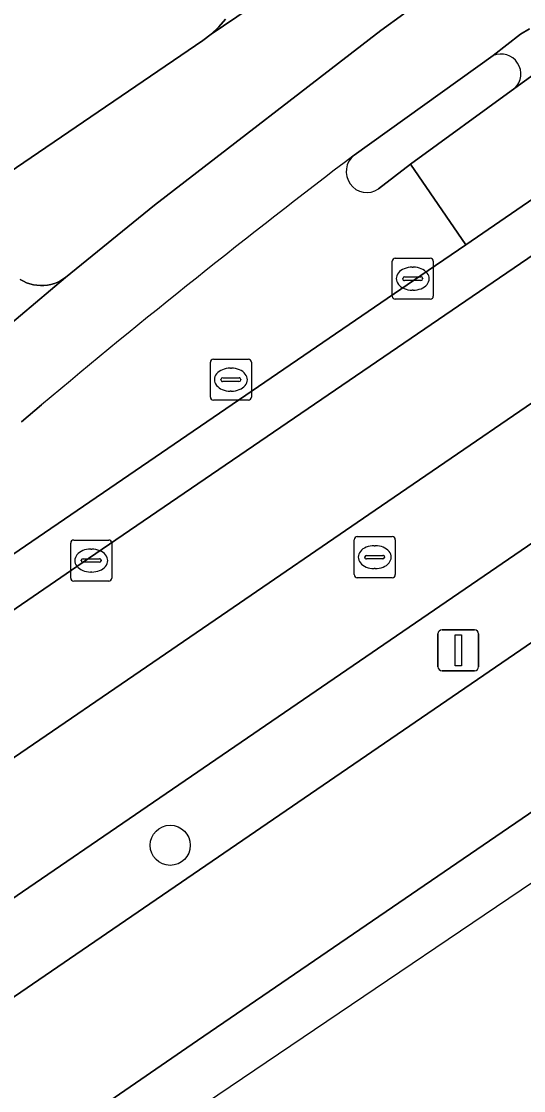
# Model space of a CAD drawing. Extents: x 157445 to 158888, y 383061 to 384688.
# Drawn here: x 158160 to 158172.24, y 383344.05 to 383370.12 of the extents above; entities that cross this region are included whole.
import ezdxf

# ---------------------------------------------------------------- set-up
doc = ezdxf.new("R2010")
doc.units = 0
for name, color, linetype in [('IMGEO_Berm_groen', 7, 'Continuous'), ('IMGEO_Boom', 7, 'Continuous'), ('IMGEO_Erf', 7, 'Continuous'), ('IMGEO_Fietspad_gesloten', 7, 'Continuous'), ('IMGEO_Groenvoorziening', 7, 'Continuous'), ('IMGEO_Haag', 7, 'Continuous'), ('IMGEO_Kolk', 7, 'Continuous'), ('IMGEO_Lichtmast', 7, 'Continuous'), ('IMGEO_OVBaan_gesloten', 7, 'Continuous'), ('IMGEO_Parkeervlak_open', 7, 'Continuous'), ('IMGEO_Rijbaan_lokaal_open', 7, 'Continuous'), ('IMGEO_Rijbaan_regionaal_gesloten', 7, 'Continuous'), ('IMGEO_Rioolput', 7, 'Continuous'), ('IMGEO_Verkeerseiland_open', 7, 'Continuous'), ('IMGEO_Voetpad_open', 7, 'Continuous')]:
    doc.layers.add(name, color=color, linetype=linetype)

msp = doc.modelspace()

# ---------------------------------------------------------------- linework, layer by layer
at = {"layer": 'IMGEO_Berm_groen'}
msp.add_lwpolyline([(158221.925, 383388.892), (158288.761, 383434.651), (158292.434, 383437.186), (158297.742, 383440.818), (158298.869, 383441.589), (158297.72, 383443.271), (158292.199, 383439.39), (158253.351, 383412.794), (158220.288, 383390.177), (158147.587, 383340.38), (158131.044, 383329.063), (158130.63, 383328.78), (158121.696, 383323.264), (158114.538, 383319.21), (158116.355, 383316.875), (158118.236, 383318.161), (158122.571, 383321.116), (158122.69, 383320.962), (158147.648, 383338.001)], close=True, dxfattribs=at)
at = {"layer": 'IMGEO_Boom'}
msp.add_circle((158163.629, 383350.03), 0.489, dxfattribs=at)
at = {"layer": 'IMGEO_Erf'}
msp.add_lwpolyline([(158091.649, 383319.824), (158139.528, 383352.671), (158164.424, 383369.653), (158164.625, 383369.809), (158164.811, 383369.983), (158164.98, 383370.173)], dxfattribs=at)
at = {"layer": 'IMGEO_Fietspad_gesloten'}
for points in [[(158264.364, 383433.502), (158243.266, 383419.033), (158240.107, 383416.893), (158231.018, 383410.676), (158222.662, 383405.033), (158216.122, 383400.492), (158211.209, 383397.104), (158189.236, 383382.055), (158186.221, 383380.023), (158186.115, 383379.952), (158185.306, 383379.446), (158177.375, 383375.018), (158176.619, 383374.65), (158176.474, 383374.585), (158172.535, 383372.428), (158169.599, 383370.501), (158169.322, 383370.3), (158168.758, 383369.891), (158163.249, 383365.637), (158161.075, 383363.872), (158159.242, 383362.325), (158158.671, 383361.835)], [(158168.113, 383366.855), (158171.5, 383369.284), (158172.167, 383369.806), (158172.384, 383369.934)], [(158160.004, 383360.352), (158160.496, 383360.768)]]:
    msp.add_lwpolyline(points, dxfattribs=at)
msp.add_arc((158285.951, 383211.588), 194.92, 127.19633, 130.06272, dxfattribs=at)
at = {"layer": 'IMGEO_Groenvoorziening'}
for points in [[(158267.42, 383430.778), (158253.835, 383421.451), (158233.587, 383407.607), (158220.735, 383398.828), (158218.073, 383397), (158207.964, 383390.082), (158175.757, 383368.034), (158174.147, 383366.948), (158170.828, 383364.667), (158169.555, 383363.8), (158154.269, 383353.34), (158144.169, 383346.438), (158136.533, 383341.212)], [(158097.631, 383314.81), (158104.807, 383319.769), (158115.926, 383327.372), (158122.206, 383331.037), (158124.828, 383332.496), (158130.229, 383335.664), (158132.829, 383337.348), (158135.426, 383339.03), (158135.445, 383339.043), (158145.556, 383345.975), (158161.638, 383357.025), (158178.512, 383368.554), (158196.488, 383380.88), (158218.524, 383395.939), (158231.113, 383404.563), (158248.84, 383416.701)]]:
    msp.add_lwpolyline(points, dxfattribs=at)
at = {"layer": 'IMGEO_Haag'}
for points in [[(158097.631, 383314.81), (158104.807, 383319.769), (158115.926, 383327.372), (158122.206, 383331.037), (158124.828, 383332.496), (158130.229, 383335.664), (158132.829, 383337.348), (158135.426, 383339.03), (158135.445, 383339.043), (158145.556, 383345.975), (158161.638, 383357.025), (158178.512, 383368.554), (158196.488, 383380.88), (158218.524, 383395.939), (158231.113, 383404.563), (158248.84, 383416.701), (158278.53, 383437.014)], [(158267.42, 383430.778), (158253.835, 383421.451), (158233.587, 383407.607), (158220.735, 383398.828), (158218.073, 383397), (158207.964, 383390.082), (158175.757, 383368.034), (158174.147, 383366.948), (158170.828, 383364.667), (158169.555, 383363.8), (158154.269, 383353.34), (158144.169, 383346.438), (158136.533, 383341.212)]]:
    msp.add_lwpolyline(points, dxfattribs=at)
at = {"layer": 'IMGEO_Kolk'}
for p, q in [((158169.037, 383363.418), (158169.037, 383364.27)), ((158169.112, 383364.344), (158169.964, 383364.344)), ((158170.038, 383364.27), (158170.038, 383363.418)), ((158169.525, 383364.124), (158169.55, 383364.124)), ((158169.296, 383363.838), (158169.296, 383363.85)), ((158169.734, 383363.801), (158169.336, 383363.801)), ((158169.339, 383363.887), (158169.737, 383363.887)), ((158169.78, 383363.85), (158169.78, 383363.838)), ((158169.548, 383363.564), (158169.523, 383363.564)), ((158169.964, 383363.344), (158169.112, 383363.344)), ((158161.28, 383357.472), (158162.132, 383357.472)), ((158161.205, 383356.546), (158161.205, 383357.398)), ((158161.693, 383357.252), (158161.718, 383357.252)), ((158162.206, 383357.398), (158162.206, 383356.546)), ((158161.464, 383356.966), (158161.464, 383356.978)), ((158161.507, 383357.015), (158161.905, 383357.015)), ((158161.948, 383356.978), (158161.948, 383356.966)), ((158161.902, 383356.929), (158161.504, 383356.929)), ((158161.716, 383356.692), (158161.691, 383356.692)), ((158162.132, 383356.472), (158161.28, 383356.472))]:
    msp.add_line(p, q, dxfattribs=at)
for points in [[(158169.037, 383363.418), (158169.037, 383364.27)], [(158169.112, 383364.344), (158169.964, 383364.344)], [(158170.038, 383364.27), (158170.038, 383363.418)], [(158169.964, 383363.344), (158169.112, 383363.344)], [(158161.28, 383357.472), (158162.132, 383357.472)], [(158161.205, 383356.546), (158161.205, 383357.398)], [(158162.206, 383357.398), (158162.206, 383356.546)], [(158162.132, 383356.472), (158161.28, 383356.472)]]:
    msp.add_lwpolyline(points, dxfattribs=at)
for centre, radius, start, end in [((158169.114, 383364.268), 0.0765, 91.552, 178.448), ((158169.114, 383364.268), 0.0765, 91.552, 178.448), ((158169.962, 383364.268), 0.0765, 1.552, 88.448), ((158169.962, 383364.268), 0.0765, 1.552, 88.448), ((158169.336, 383363.847), 0.0403, 85.8775, 175.7526), ((158169.333, 383363.837), 0.0366, 178.938, 274.7102), ((158169.737, 383363.844), 0.043, 264.8664, 352.4533), ((158169.741, 383363.849), 0.0386, 1.7309, 96.639), ((158169.114, 383363.42), 0.0765, 181.552, 268.448), ((158169.114, 383363.42), 0.0765, 181.552, 268.448), ((158169.962, 383363.42), 0.0765, 271.552, 358.448), ((158169.962, 383363.42), 0.0765, 271.552, 358.448), ((158161.282, 383357.396), 0.0765, 91.552, 178.448), ((158161.282, 383357.396), 0.0765, 91.552, 178.448), ((158162.13, 383357.396), 0.0765, 1.552, 88.448), ((158162.13, 383357.396), 0.0765, 1.552, 88.448), ((158161.504, 383356.975), 0.0403, 85.8775, 175.7526), ((158161.501, 383356.965), 0.0366, 178.938, 274.7102), ((158161.905, 383356.972), 0.043, 264.8664, 352.4533), ((158161.909, 383356.977), 0.0386, 1.7309, 96.639), ((158161.282, 383356.548), 0.0765, 181.552, 268.448), ((158161.282, 383356.548), 0.0765, 181.552, 268.448), ((158162.13, 383356.548), 0.0765, 271.552, 358.448), ((158162.13, 383356.548), 0.0765, 271.552, 358.448)]:
    msp.add_arc(centre, radius, start, end, dxfattribs=at)
for centre, major_axis, ratio, start_param, end_param in [((158169.524, 383363.844), (-0.387, 0.002), 0.722429, 4.712389, 7.853982), ((158169.549, 383363.844), (-0.39, 0.002), 0.717154, 1.570796, 4.712389), ((158161.692, 383356.972), (-0.387, 0.002), 0.722429, 4.712389, 7.853982), ((158161.717, 383356.972), (-0.39, 0.002), 0.717154, 1.570796, 4.712389)]:
    msp.add_ellipse(centre, major_axis=major_axis, ratio=ratio, start_param=start_param, end_param=end_param, dxfattribs=at)
at = {"layer": 'IMGEO_Lichtmast'}
for p, q in [((158170.153, 383354.384), (158170.153, 383355.184)), ((158170.153, 383355.184), (158170.153, 383354.384)), ((158170.253, 383355.284), (158171.043, 383355.284)), ((158171.043, 383355.284), (158170.253, 383355.284)), ((158171.143, 383355.184), (158171.143, 383354.384)), ((158171.143, 383354.384), (158171.143, 383355.184)), ((158171.043, 383354.284), (158170.253, 383354.284)), ((158170.253, 383354.284), (158171.043, 383354.284))]:
    msp.add_line(p, q, dxfattribs=at)
msp.add_lwpolyline([(158170.573, 383355.159), (158170.723, 383355.159), (158170.723, 383354.409), (158170.573, 383354.409), (158170.573, 383355.159)], dxfattribs=at)
for centre, start, end in [((158170.253, 383355.184), 90, 180), ((158170.253, 383355.184), 90, 180), ((158171.043, 383355.184), 0, 90), ((158171.043, 383355.184), 360, 90), ((158170.253, 383354.384), 180, 270), ((158170.253, 383354.384), 180, 270), ((158171.043, 383354.384), 270, 0), ((158171.043, 383354.384), 270, 0)]:
    msp.add_arc(centre, 0.1, start, end, dxfattribs=at)
at = {"layer": 'IMGEO_OVBaan_gesloten'}
msp.add_lwpolyline([(158105.383, 383303.781), (158135.353, 383324.049), (158142.057, 383328.583), (158290.829, 383429.195), (158320.176, 383449.816), (158338.196, 383462.478), (158337.159, 383463.965), (158306.253, 383442.35), (158269.724, 383417.452), (158230.256, 383390.412), (158196.708, 383367.445), (158164.294, 383345.275), (158134.65, 383324.869), (158121.592, 383315.968), (158104.891, 383304.477)], close=True, dxfattribs=at)
msp.add_lwpolyline([(158288.761, 383434.651), (158221.925, 383388.892), (158147.648, 383338.001), (158122.69, 383320.962), (158122.571, 383321.116), (158118.236, 383318.161), (158116.355, 383316.875), (158107.899, 383311.095), (158102.711, 383307.543), (158104.822, 383304.574), (158104.891, 383304.477), (158121.592, 383315.968), (158134.65, 383324.869), (158164.294, 383345.275), (158196.708, 383367.445), (158230.256, 383390.412), (158269.724, 383417.452)], dxfattribs=at)
at = {"layer": 'IMGEO_Parkeervlak_open'}
msp.add_lwpolyline([(158159.242, 383362.325), (158161.075, 383363.872), (158161.038, 383363.846), (158160.965, 383363.8), (158160.888, 383363.761), (158160.808, 383363.73), (158160.725, 383363.705), (158160.64, 383363.688), (158160.554, 383363.679), (158160.468, 383363.677), (158160.382, 383363.683), (158160.297, 383363.697), (158160.213, 383363.719), (158160.132, 383363.747), (158160.053, 383363.783), (158159.978, 383363.826)], dxfattribs=at)
at = {"layer": 'IMGEO_Rijbaan_lokaal_open'}
for points in [[(158172.024, 383368.486), (158172.731, 383369), (158174.147, 383366.948), (158175.757, 383368.034), (158207.964, 383390.082), (158218.073, 383397), (158220.735, 383398.828), (158233.587, 383407.607)], [(158172.384, 383369.934), (158172.167, 383369.806), (158171.5, 383369.284)], [(158154.269, 383353.34), (158169.555, 383363.8), (158170.828, 383364.667), (158169.482, 383366.639), (158168.705, 383366.032)], [(158160.496, 383360.768), (158160.004, 383360.352)]]:
    msp.add_lwpolyline(points, dxfattribs=at)
msp.add_lwpolyline([(158174.147, 383366.948), (158172.731, 383369), (158172.024, 383368.486), (158169.482, 383366.639), (158170.828, 383364.667)], close=True, dxfattribs=at)
for centre, radius, start, end in [((158171.688, 383368.836), 0.485, 313.7861, 112.795), ((158285.951, 383211.588), 194.92, 127.19633, 130.06272), ((158168.423, 383366.453), 0.507, 127.6383, 303.8181)]:
    msp.add_arc(centre, radius, start, end, dxfattribs=at)
at = {"layer": 'IMGEO_Rijbaan_regionaal_gesloten'}
for points in [[(158147.587, 383340.38), (158220.288, 383390.177), (158253.351, 383412.794), (158292.199, 383439.39)], [(158278.53, 383437.014), (158248.84, 383416.701), (158231.113, 383404.563), (158218.524, 383395.939), (158196.488, 383380.88), (158178.512, 383368.554), (158161.638, 383357.025), (158145.556, 383345.975), (158135.445, 383339.043)], [(158138.48, 383337.556), (158158.157, 383351.03), (158164.879, 383355.633), (158168.626, 383358.198), (158174.157, 383361.985), (158187.898, 383371.394), (158211.135, 383387.305), (158217.716, 383391.811), (158240.844, 383407.647), (158257.282, 383418.872)], [(158257.282, 383418.872), (158240.844, 383407.647), (158217.716, 383391.811), (158211.135, 383387.305), (158187.898, 383371.394), (158174.157, 383361.985), (158168.626, 383358.198), (158164.879, 383355.633), (158158.157, 383351.03), (158138.48, 383337.556)]]:
    msp.add_lwpolyline(points, dxfattribs=at)
at = {"layer": 'IMGEO_Rioolput'}
for p, q in [((158164.607, 383360.956), (158164.607, 383361.808)), ((158164.682, 383361.882), (158165.534, 383361.882)), ((158165.095, 383361.662), (158165.12, 383361.662)), ((158165.608, 383361.808), (158165.608, 383360.956)), ((158164.866, 383361.376), (158164.866, 383361.388)), ((158164.909, 383361.425), (158165.307, 383361.425)), ((158165.35, 383361.388), (158165.35, 383361.376)), ((158165.304, 383361.339), (158164.906, 383361.339)), ((158165.534, 383360.882), (158164.682, 383360.882)), ((158165.118, 383361.102), (158165.093, 383361.102)), ((158168.111, 383356.629), (158168.111, 383357.481)), ((158168.186, 383357.555), (158169.038, 383357.555)), ((158169.112, 383357.481), (158169.112, 383356.629)), ((158168.599, 383357.335), (158168.624, 383357.335)), ((158168.37, 383357.049), (158168.37, 383357.061)), ((158168.808, 383357.012), (158168.41, 383357.012)), ((158168.413, 383357.098), (158168.811, 383357.098)), ((158168.854, 383357.061), (158168.854, 383357.049)), ((158168.622, 383356.775), (158168.597, 383356.775)), ((158169.038, 383356.555), (158168.186, 383356.555))]:
    msp.add_line(p, q, dxfattribs=at)
for points in [[(158164.607, 383360.956), (158164.607, 383361.808)], [(158164.682, 383361.882), (158165.534, 383361.882)], [(158165.608, 383361.808), (158165.608, 383360.956)], [(158165.534, 383360.882), (158164.682, 383360.882)], [(158168.111, 383356.629), (158168.111, 383357.481)], [(158168.186, 383357.555), (158169.038, 383357.555)], [(158169.112, 383357.481), (158169.112, 383356.629)], [(158169.038, 383356.555), (158168.186, 383356.555)]]:
    msp.add_lwpolyline(points, dxfattribs=at)
for centre, radius, start, end in [((158164.684, 383361.806), 0.0765, 91.552, 178.448), ((158164.684, 383361.806), 0.0765, 91.552, 178.448), ((158165.532, 383361.806), 0.0765, 1.552, 88.448), ((158165.532, 383361.806), 0.0765, 1.552, 88.448), ((158164.906, 383361.385), 0.0403, 85.8775, 175.7526), ((158165.311, 383361.387), 0.0386, 1.7309, 96.639), ((158164.903, 383361.375), 0.0366, 178.938, 274.7102), ((158165.307, 383361.382), 0.043, 264.8664, 352.4533), ((158164.684, 383360.958), 0.0765, 181.552, 268.448), ((158164.684, 383360.958), 0.0765, 181.552, 268.448), ((158165.532, 383360.958), 0.0765, 271.552, 358.448), ((158165.532, 383360.958), 0.0765, 271.552, 358.448), ((158168.188, 383357.479), 0.0765, 91.552, 178.448), ((158168.188, 383357.479), 0.0765, 91.552, 178.448), ((158169.036, 383357.479), 0.0765, 1.552, 88.448), ((158169.036, 383357.479), 0.0765, 1.552, 88.448), ((158168.41, 383357.058), 0.0403, 85.8775, 175.7526), ((158168.407, 383357.048), 0.0366, 178.938, 274.7102), ((158168.811, 383357.055), 0.043, 264.8664, 352.4533), ((158168.815, 383357.06), 0.0386, 1.7309, 96.639), ((158168.188, 383356.631), 0.0765, 181.552, 268.448), ((158168.188, 383356.631), 0.0765, 181.552, 268.448), ((158169.036, 383356.631), 0.0765, 271.552, 358.448), ((158169.036, 383356.631), 0.0765, 271.552, 358.448)]:
    msp.add_arc(centre, radius, start, end, dxfattribs=at)
for centre, major_axis, ratio, start_param, end_param in [((158165.094, 383361.382), (-0.387, 0.002), 0.722429, 4.712389, 7.853982), ((158165.119, 383361.382), (-0.39, 0.002), 0.717154, 1.570796, 4.712389), ((158168.598, 383357.055), (-0.387, 0.002), 0.722429, 4.712389, 7.853982), ((158168.623, 383357.055), (-0.39, 0.002), 0.717154, 1.570796, 4.712389)]:
    msp.add_ellipse(centre, major_axis=major_axis, ratio=ratio, start_param=start_param, end_param=end_param, dxfattribs=at)
at = {"layer": 'IMGEO_Verkeerseiland_open'}
for points in [[(158171.5, 383369.284), (158168.113, 383366.855)], [(158168.705, 383366.032), (158169.482, 383366.639), (158172.024, 383368.486)]]:
    msp.add_lwpolyline(points, dxfattribs=at)
for centre, radius, start, end in [((158171.688, 383368.836), 0.485, 313.7861, 112.795), ((158168.423, 383366.453), 0.507, 127.6383, 303.8181)]:
    msp.add_arc(centre, radius, start, end, dxfattribs=at)
at = {"layer": 'IMGEO_Voetpad_open'}
for points in [[(158177.512, 383378.536), (158172.202, 383374.989), (158169.258, 383372.945), (158164.625, 383369.809), (158164.424, 383369.653), (158139.528, 383352.671), (158091.649, 383319.824)], [(158164.98, 383370.173), (158164.811, 383369.983), (158164.625, 383369.809), (158169.258, 383372.945)], [(158159.978, 383363.826), (158160.053, 383363.783), (158160.132, 383363.747), (158160.213, 383363.719), (158160.297, 383363.697), (158160.382, 383363.683), (158160.468, 383363.677), (158160.554, 383363.679), (158160.64, 383363.688), (158160.725, 383363.705), (158160.808, 383363.73), (158160.888, 383363.761), (158160.965, 383363.8), (158161.038, 383363.846), (158161.075, 383363.872), (158163.249, 383365.637), (158168.758, 383369.891), (158169.322, 383370.3)]]:
    msp.add_lwpolyline(points, dxfattribs=at)

doc.saveas('drawing.dxf')
